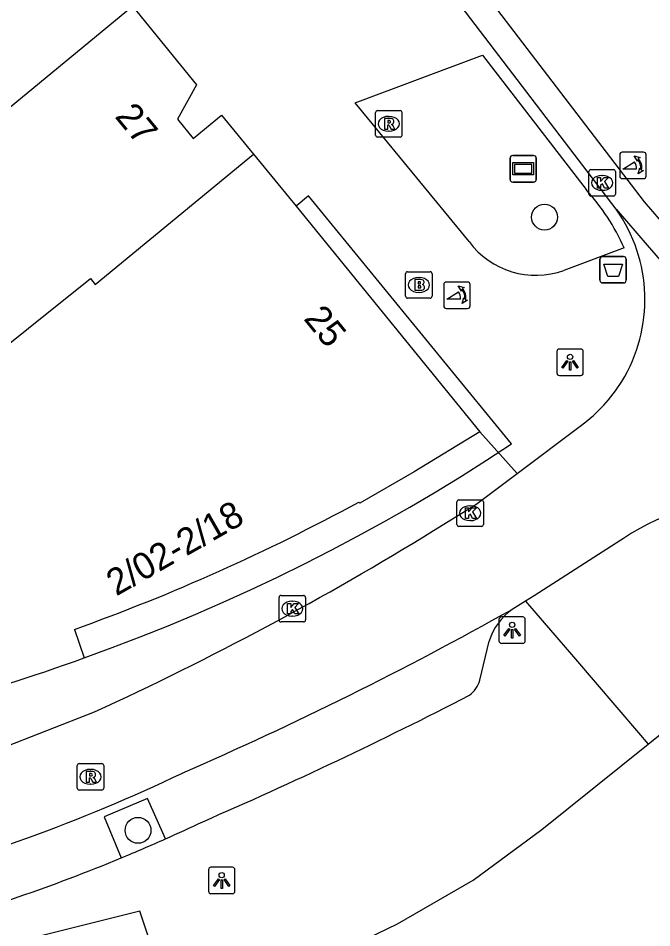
# Model space of a CAD drawing. Extents: x 160379 to 161131, y 383940 to 384849.
# Drawn here: x 160938.58 to 160962.52, y 384548.9 to 384583.25 of the extents above; entities that cross this region are included whole.
import ezdxf

# ---------------------------------------------------------------- set-up
doc = ezdxf.new("R2010")
doc.units = 0
for name, color, linetype in [('IMGEO_Afvalbak', 7, 'Continuous'), ('IMGEO_Boom', 7, 'Continuous'), ('IMGEO_Brandkraan', 7, 'Continuous'), ('IMGEO_Fietspad_gesloten', 7, 'Continuous'), ('IMGEO_Fietspad_open', 7, 'Continuous'), ('IMGEO_Kolk', 7, 'Continuous'), ('IMGEO_Lichtpunt', 7, 'Continuous'), ('IMGEO_Pand', 7, 'Continuous'), ('IMGEO_Pand_nummerreeks', 7, 'Continuous'), ('IMGEO_Pand_overbouw', 7, 'Continuous'), ('IMGEO_Parkeervlak_open', 7, 'Continuous'), ('IMGEO_Poller', 7, 'Continuous'), ('IMGEO_Reclamebord', 7, 'Continuous'), ('IMGEO_Rijbaan_lokaal_open', 7, 'Continuous'), ('IMGEO_Rioolput', 7, 'Continuous'), ('IMGEO_Voetpad_open', 7, 'Continuous')]:
    doc.layers.add(name, color=color, linetype=linetype)

msp = doc.modelspace()

# ---------------------------------------------------------------- linework, layer by layer
at = {"layer": 'IMGEO_Afvalbak'}
for p, q in [((160960.565, 384573.354), (160960.565, 384574.154)), ((160960.565, 384574.154), (160960.565, 384573.354)), ((160960.665, 384574.254), (160961.455, 384574.254)), ((160961.455, 384574.254), (160960.665, 384574.254)), ((160961.555, 384574.154), (160961.555, 384573.354)), ((160961.555, 384573.354), (160961.555, 384574.154)), ((160961.455, 384573.254), (160960.665, 384573.254)), ((160960.665, 384573.254), (160961.455, 384573.254))]:
    msp.add_line(p, q, dxfattribs=at)
msp.add_lwpolyline([(160960.708, 384573.968), (160961.412, 384573.968), (160961.263, 384573.498), (160960.857, 384573.498), (160960.708, 384573.968)], dxfattribs=at)
for centre, start, end in [((160960.665, 384574.154), 90, 180), ((160960.665, 384574.154), 90, 180), ((160961.455, 384574.154), 0, 90), ((160961.455, 384574.154), 360, 90), ((160960.665, 384573.354), 180, 270), ((160960.665, 384573.354), 180, 270), ((160961.455, 384573.354), 270, 0), ((160961.455, 384573.354), 270, 0)]:
    msp.add_arc(centre, 0.1, start, end, dxfattribs=at)
at = {"layer": 'IMGEO_Boom'}
for centre in [(160958.47, 384575.742), (160943.112, 384552.584)]:
    msp.add_circle(centre, 0.489, dxfattribs=at)
at = {"layer": 'IMGEO_Brandkraan'}
for p, q in [((160953.222, 384572.753), (160953.222, 384573.605)), ((160953.297, 384573.679), (160954.149, 384573.679)), ((160954.223, 384573.605), (160954.223, 384572.753)), ((160953.71, 384573.459), (160953.735, 384573.459)), ((160953.733, 384572.899), (160953.708, 384572.899)), ((160954.149, 384572.679), (160953.297, 384572.679))]:
    msp.add_line(p, q, dxfattribs=at)
for points in [[(160953.222, 384572.753), (160953.222, 384573.605)], [(160953.297, 384573.679), (160954.149, 384573.679)], [(160954.223, 384573.605), (160954.223, 384572.753)], [(160953.57, 384573.379), (160953.57, 384572.979), (160953.783, 384572.979)], [(160953.801, 384573.379), (160953.57, 384573.379)], [(160953.749, 384573.298), (160953.695, 384573.298), (160953.695, 384573.222)], [(160953.695, 384573.222), (160953.748, 384573.222)], [(160953.757, 384573.146), (160953.695, 384573.146), (160953.695, 384573.065)], [(160953.695, 384573.065), (160953.757, 384573.065)], [(160954.149, 384572.679), (160953.297, 384572.679)]]:
    msp.add_lwpolyline(points, dxfattribs=at)
for centre, radius, start, end in [((160953.299, 384573.603), 0.0765, 91.552, 178.448), ((160953.299, 384573.603), 0.0765, 91.552, 178.448), ((160954.147, 384573.603), 0.0765, 1.552, 88.448), ((160954.147, 384573.603), 0.0765, 1.552, 88.448), ((160953.75, 384573.26), 0.0379, 267.8285, 90.9355), ((160953.758, 384573.105), 0.0404, 269.8759, 90.5077), ((160953.805, 384573.234), 0.145, 59.4692, 91.5367), ((160953.83, 384573.281), 0.0922, 285.5137, 58.1501), ((160953.835, 384573.089), 0.105, 301.3115, 78.989), ((160953.789, 384573.23), 0.251, 268.6676, 293.5347), ((160953.299, 384572.755), 0.0765, 181.552, 268.448), ((160953.299, 384572.755), 0.0765, 181.552, 268.448), ((160954.147, 384572.755), 0.0765, 271.552, 358.448), ((160954.147, 384572.755), 0.0765, 271.552, 358.448)]:
    msp.add_arc(centre, radius, start, end, dxfattribs=at)
for centre, major_axis, ratio, start_param, end_param in [((160953.709, 384573.179), (-0.387, 0.002), 0.722429, 4.712389, 7.853982), ((160953.734, 384573.179), (-0.39, 0.002), 0.717154, 1.570796, 4.712389)]:
    msp.add_ellipse(centre, major_axis=major_axis, ratio=ratio, start_param=start_param, end_param=end_param, dxfattribs=at)
at = {"layer": 'IMGEO_Fietspad_gesloten'}
msp.add_lwpolyline([(160954.481, 384586.461), (160962.231, 384576.321), (160963.108, 384575.305), (160975.615, 384560.837)], dxfattribs=at)
at = {"layer": 'IMGEO_Fietspad_open'}
msp.add_lwpolyline([(160961.174, 384576.039), (160954.792, 384584.41)], dxfattribs=at)
at = {"layer": 'IMGEO_Kolk'}
for p, q in [((160960.146, 384576.607), (160960.146, 384577.459)), ((160960.221, 384577.533), (160961.073, 384577.533)), ((160960.634, 384577.313), (160960.659, 384577.313)), ((160961.147, 384577.459), (160961.147, 384576.607)), ((160960.657, 384576.753), (160960.632, 384576.753)), ((160961.073, 384576.533), (160960.221, 384576.533)), ((160955.159, 384564.134), (160955.159, 384564.986)), ((160955.234, 384565.06), (160956.086, 384565.06)), ((160956.16, 384564.986), (160956.16, 384564.134)), ((160955.647, 384564.84), (160955.672, 384564.84)), ((160955.67, 384564.28), (160955.645, 384564.28)), ((160956.086, 384564.06), (160955.234, 384564.06)), ((160948.514, 384561.454), (160949.366, 384561.454)), ((160948.439, 384560.528), (160948.439, 384561.38)), ((160948.927, 384561.234), (160948.952, 384561.234)), ((160949.44, 384561.38), (160949.44, 384560.528)), ((160949.366, 384560.454), (160948.514, 384560.454)), ((160948.95, 384560.674), (160948.925, 384560.674))]:
    msp.add_line(p, q, dxfattribs=at)
for points in [[(160960.146, 384576.607), (160960.146, 384577.459)], [(160960.221, 384577.533), (160961.073, 384577.533)], [(160961.147, 384577.459), (160961.147, 384576.607)], [(160960.467, 384577.233), (160960.59, 384577.233), (160960.59, 384577.082), (160960.72, 384577.233), (160960.884, 384577.233), (160960.738, 384577.082), (160960.891, 384576.833), (160960.739, 384576.833), (160960.654, 384576.997), (160960.59, 384576.93), (160960.59, 384576.833), (160960.467, 384576.833), (160960.467, 384577.233)], [(160961.073, 384576.533), (160960.221, 384576.533)], [(160955.159, 384564.134), (160955.159, 384564.986)], [(160955.234, 384565.06), (160956.086, 384565.06)], [(160956.16, 384564.986), (160956.16, 384564.134)], [(160955.48, 384564.76), (160955.603, 384564.76), (160955.603, 384564.609), (160955.733, 384564.76), (160955.897, 384564.76), (160955.751, 384564.609), (160955.904, 384564.36), (160955.752, 384564.36), (160955.667, 384564.524), (160955.603, 384564.457), (160955.603, 384564.36), (160955.48, 384564.36), (160955.48, 384564.76)], [(160956.086, 384564.06), (160955.234, 384564.06)], [(160948.514, 384561.454), (160949.366, 384561.454)], [(160948.439, 384560.528), (160948.439, 384561.38)], [(160948.76, 384561.154), (160948.883, 384561.154), (160948.883, 384561.003), (160949.013, 384561.154), (160949.177, 384561.154), (160949.031, 384561.003), (160949.184, 384560.754), (160949.032, 384560.754), (160948.947, 384560.918), (160948.883, 384560.851), (160948.883, 384560.754), (160948.76, 384560.754), (160948.76, 384561.154)], [(160949.44, 384561.38), (160949.44, 384560.528)], [(160949.366, 384560.454), (160948.514, 384560.454)]]:
    msp.add_lwpolyline(points, dxfattribs=at)
for centre, start, end in [((160960.223, 384577.457), 91.552, 178.448), ((160960.223, 384577.457), 91.552, 178.448), ((160961.071, 384577.457), 1.552, 88.448), ((160961.071, 384577.457), 1.552, 88.448), ((160960.223, 384576.609), 181.552, 268.448), ((160960.223, 384576.609), 181.552, 268.448), ((160961.071, 384576.609), 271.552, 358.448), ((160961.071, 384576.609), 271.552, 358.448), ((160955.236, 384564.984), 91.552, 178.448), ((160955.236, 384564.984), 91.552, 178.448), ((160956.084, 384564.984), 1.552, 88.448), ((160956.084, 384564.984), 1.552, 88.448), ((160955.236, 384564.136), 181.552, 268.448), ((160955.236, 384564.136), 181.552, 268.448), ((160956.084, 384564.136), 271.552, 358.448), ((160956.084, 384564.136), 271.552, 358.448), ((160948.516, 384561.378), 91.552, 178.448), ((160948.516, 384561.378), 91.552, 178.448), ((160949.364, 384561.378), 1.552, 88.448), ((160949.364, 384561.378), 1.552, 88.448), ((160948.516, 384560.53), 181.552, 268.448), ((160948.516, 384560.53), 181.552, 268.448), ((160949.364, 384560.53), 271.552, 358.448), ((160949.364, 384560.53), 271.552, 358.448)]:
    msp.add_arc(centre, 0.0765, start, end, dxfattribs=at)
for centre, major_axis, ratio, start_param, end_param in [((160960.633, 384577.033), (-0.387, 0.002), 0.722429, 4.712389, 7.853982), ((160960.658, 384577.033), (-0.39, 0.002), 0.717154, 1.570796, 4.712389), ((160955.646, 384564.56), (-0.387, 0.002), 0.722429, 4.712389, 7.853982), ((160955.671, 384564.56), (-0.39, 0.002), 0.717154, 1.570796, 4.712389), ((160948.926, 384560.954), (-0.387, 0.002), 0.722429, 4.712389, 7.853982), ((160948.951, 384560.954), (-0.39, 0.002), 0.717154, 1.570796, 4.712389)]:
    msp.add_ellipse(centre, major_axis=major_axis, ratio=ratio, start_param=start_param, end_param=end_param, dxfattribs=at)
at = {"layer": 'IMGEO_Lichtpunt'}
for p, q in [((160959.838, 384570.76), (160959.03, 384570.76)), ((160959.838, 384570.76), (160959.03, 384570.76)), ((160958.936, 384570.665), (160958.936, 384569.858)), ((160958.936, 384570.665), (160958.936, 384569.858)), ((160959.932, 384569.858), (160959.932, 384570.665)), ((160959.932, 384569.858), (160959.932, 384570.665)), ((160959.03, 384569.764), (160959.838, 384569.764)), ((160959.03, 384569.764), (160959.838, 384569.764)), ((160956.748, 384560.547), (160956.748, 384559.74)), ((160956.748, 384560.547), (160956.748, 384559.74)), ((160957.65, 384560.642), (160956.842, 384560.642)), ((160957.65, 384560.642), (160956.842, 384560.642)), ((160957.744, 384559.74), (160957.744, 384560.547)), ((160957.744, 384559.74), (160957.744, 384560.547)), ((160956.842, 384559.646), (160957.65, 384559.646)), ((160956.842, 384559.646), (160957.65, 384559.646)), ((160946.676, 384551.189), (160945.868, 384551.189)), ((160946.676, 384551.189), (160945.868, 384551.189)), ((160945.774, 384551.094), (160945.774, 384550.287)), ((160945.774, 384551.094), (160945.774, 384550.287)), ((160946.77, 384550.287), (160946.77, 384551.094)), ((160946.77, 384550.287), (160946.77, 384551.094)), ((160945.868, 384550.193), (160946.676, 384550.193)), ((160945.868, 384550.193), (160946.676, 384550.193))]:
    msp.add_line(p, q, dxfattribs=at)
for points in [[(160959.31, 384570.329), (160959.349, 384570.301), (160959.161, 384570.039), (160959.123, 384570.066), (160959.31, 384570.329)], [(160959.412, 384570.281), (160959.459, 384570.281), (160959.459, 384569.959), (160959.412, 384569.959), (160959.412, 384570.281)], [(160959.522, 384570.301), (160959.56, 384570.328), (160959.747, 384570.066), (160959.708, 384570.038), (160959.522, 384570.301)], [(160957.122, 384560.211), (160957.161, 384560.183), (160956.973, 384559.921), (160956.935, 384559.948), (160957.122, 384560.211)], [(160957.224, 384560.163), (160957.271, 384560.163), (160957.271, 384559.841), (160957.224, 384559.841), (160957.224, 384560.163)], [(160957.334, 384560.183), (160957.372, 384560.21), (160957.559, 384559.948), (160957.52, 384559.92), (160957.334, 384560.183)], [(160946.148, 384550.758), (160946.187, 384550.73), (160945.999, 384550.468), (160945.961, 384550.495), (160946.148, 384550.758)], [(160946.25, 384550.71), (160946.297, 384550.71), (160946.297, 384550.388), (160946.25, 384550.388), (160946.25, 384550.71)], [(160946.36, 384550.73), (160946.398, 384550.757), (160946.585, 384550.495), (160946.546, 384550.467), (160946.36, 384550.73)]]:
    msp.add_lwpolyline(points, dxfattribs=at)
for centre in [(160959.435, 384570.463), (160957.247, 384560.345), (160946.273, 384550.892)]:
    msp.add_circle(centre, 0.0994, dxfattribs=at)
for centre, start, end in [((160959.03, 384570.665), 90, 180), ((160959.03, 384570.665), 90, 180), ((160959.838, 384570.665), 0, 90), ((160959.838, 384570.665), 0, 90), ((160959.03, 384569.858), 180, 270), ((160959.03, 384569.858), 180, 270), ((160959.838, 384569.858), 270, 0), ((160959.838, 384569.858), 270, 360), ((160956.842, 384560.547), 90, 180), ((160956.842, 384560.547), 90, 180), ((160957.65, 384560.547), 0, 90), ((160957.65, 384560.547), 0, 90), ((160956.842, 384559.74), 180, 270), ((160956.842, 384559.74), 180, 270), ((160957.65, 384559.74), 270, 0), ((160957.65, 384559.74), 270, 360), ((160945.868, 384551.094), 90, 180), ((160945.868, 384551.094), 90, 180), ((160946.676, 384551.094), 0, 90), ((160946.676, 384551.094), 0, 90), ((160945.868, 384550.287), 180, 270), ((160945.868, 384550.287), 180, 270), ((160946.676, 384550.287), 270, 0), ((160946.676, 384550.287), 270, 360)]:
    msp.add_arc(centre, 0.0946, start, end, dxfattribs=at)
at = {"layer": 'IMGEO_Pand'}
for points in [[(160919.511, 384564.45), (160942.897, 384583.701)], [(160942.897, 384583.701), (160945.325, 384580.739), (160944.598, 384579.436), (160945.198, 384578.712), (160946.261, 384579.592), (160947.354, 384578.272), (160947.478, 384578.121)], [(160931.143, 384557.427), (160927.188, 384562.122), (160941.313, 384573.422), (160941.498, 384573.197), (160947.478, 384578.121)], [(160947.478, 384578.121), (160949.092, 384576.16), (160956.03, 384567.636)], [(160956.03, 384567.636), (160953.55, 384566.121), (160951.491, 384564.944), (160951.45, 384564.979)], [(160940.71, 384560.174), (160941.08, 384559.096)], [(160962.39, 384555.843), (160964.215, 384557.309), (160965.015, 384556.349), (160965.207, 384556.511), (160965.362, 384556.326), (160965.424, 384556.268), (160965.501, 384556.332), (160969.648, 384551.392)], [(160944.546, 384545.43), (160945.851, 384545.927), (160945.979, 384545.976), (160945.946, 384546.059), (160949.941, 384547.616), (160952.915, 384549.053), (160955.771, 384550.7), (160958.363, 384552.61), (160962.39, 384555.843)]]:
    msp.add_lwpolyline(points, dxfattribs=at)
for centre, radius, start, end in [((160915.172, 384631.66), 75.911, 289.65865, 298.54816), ((160916.423, 384627.011), 72.252, 284.95907, 289.95415)]:
    msp.add_arc(centre, radius, start, end, dxfattribs=at)
at = {"layer": 'IMGEO_Pand_overbouw'}
for points in [[(160941.08, 384559.096), (160942.141, 384559.483), (160943.196, 384559.886), (160944.246, 384560.306), (160945.29, 384560.742), (160946.328, 384561.194), (160947.359, 384561.661), (160948.383, 384562.145), (160949.4, 384562.644), (160950.409, 384563.159), (160951.41, 384563.688), (160952.403, 384564.233), (160953.387, 384564.793), (160954.362, 384565.367), (160955.327, 384565.956), (160956.283, 384566.559), (160957.228, 384567.176), (160949.548, 384576.543), (160949.092, 384576.16), (160956.03, 384567.636), (160953.55, 384566.121), (160951.491, 384564.944), (160951.45, 384564.979)], [(160940.71, 384560.174), (160941.08, 384559.096)]]:
    msp.add_lwpolyline(points, dxfattribs=at)
msp.add_arc((160915.172, 384631.66), 75.911, 289.65865, 298.54816, dxfattribs=at)
at = {"layer": 'IMGEO_Parkeervlak_open'}
msp.add_lwpolyline([(160944.153, 384552.264), (160943.476, 384553.79), (160941.829, 384553.09), (160942.475, 384551.541)], dxfattribs=at)
at = {"layer": 'IMGEO_Poller'}
for p, q in [((160961.311, 384578.097), (160961.311, 384577.29)), ((160961.311, 384578.097), (160961.311, 384577.29)), ((160962.213, 384578.192), (160961.405, 384578.192)), ((160962.213, 384578.192), (160961.405, 384578.192)), ((160962.307, 384577.29), (160962.307, 384578.097)), ((160962.307, 384577.29), (160962.307, 384578.097)), ((160961.405, 384577.195), (160962.213, 384577.195)), ((160961.405, 384577.195), (160962.213, 384577.195)), ((160954.663, 384573.195), (160954.663, 384572.388)), ((160954.663, 384573.195), (160954.663, 384572.388)), ((160955.565, 384573.29), (160954.757, 384573.29)), ((160955.565, 384573.29), (160954.757, 384573.29)), ((160955.659, 384572.388), (160955.659, 384573.195)), ((160955.659, 384572.388), (160955.659, 384573.195)), ((160954.757, 384572.293), (160955.565, 384572.293)), ((160954.757, 384572.293), (160955.565, 384572.293))]:
    msp.add_line(p, q, dxfattribs=at)
for points in [[(160961.99, 384577.921), (160961.978, 384577.848), (160961.853, 384578.053)], [(160961.853, 384578.053), (160962.084, 384577.987), (160962.013, 384577.955)], [(160961.946, 384577.548), (160961.433, 384577.548), (160961.863, 384577.823)], [(160962.006, 384577.376), (160962.072, 384577.607), (160962.102, 384577.539)], [(160962.138, 384577.512), (160962.21, 384577.501), (160962.006, 384577.376)], [(160955.342, 384573.019), (160955.33, 384572.946), (160955.205, 384573.151)], [(160955.205, 384573.151), (160955.436, 384573.085), (160955.365, 384573.053)], [(160955.298, 384572.646), (160954.785, 384572.646), (160955.215, 384572.921)], [(160955.358, 384572.474), (160955.424, 384572.705), (160955.454, 384572.637)], [(160955.49, 384572.61), (160955.562, 384572.599), (160955.358, 384572.474)]]:
    msp.add_lwpolyline(points, dxfattribs=at)
for centre, radius, start, end in [((160961.405, 384578.097), 0.0946, 90, 180), ((160961.405, 384578.097), 0.0946, 90, 180), ((160961.632, 384577.608), 0.516, 349.3569, 42.2912), ((160962.213, 384578.097), 0.0946, 0, 90), ((160962.213, 384578.097), 0.0946, 0, 90), ((160961.618, 384577.598), 0.332, 351.3247, 42.4854), ((160961.632, 384577.608), 0.476, 351.7527, 41.1691), ((160961.405, 384577.29), 0.0946, 180, 270), ((160961.405, 384577.29), 0.0946, 180, 270), ((160962.213, 384577.29), 0.0946, 270, 0), ((160962.213, 384577.29), 0.0946, 270, 0), ((160954.757, 384573.195), 0.0946, 90, 180), ((160954.757, 384573.195), 0.0946, 90, 180), ((160955.565, 384573.195), 0.0946, 0, 90), ((160955.565, 384573.195), 0.0946, 0, 90), ((160954.97, 384572.696), 0.332, 351.3247, 42.4854), ((160954.984, 384572.706), 0.476, 351.7527, 41.1691), ((160954.984, 384572.706), 0.516, 349.3569, 42.2912), ((160954.757, 384572.388), 0.0946, 180, 270), ((160954.757, 384572.388), 0.0946, 180, 270), ((160955.565, 384572.388), 0.0946, 270, 0), ((160955.565, 384572.388), 0.0946, 270, 0)]:
    msp.add_arc(centre, radius, start, end, dxfattribs=at)
at = {"layer": 'IMGEO_Reclamebord'}
for p, q in [((160957.167, 384577.166), (160957.167, 384577.966)), ((160957.167, 384577.966), (160957.167, 384577.166)), ((160957.267, 384578.066), (160958.057, 384578.066)), ((160958.057, 384578.066), (160957.267, 384578.066)), ((160958.157, 384577.966), (160958.157, 384577.166)), ((160958.157, 384577.166), (160958.157, 384577.966)), ((160958.057, 384577.066), (160957.267, 384577.066)), ((160957.267, 384577.066), (160958.057, 384577.066))]:
    msp.add_line(p, q, dxfattribs=at)
for points in [[(160957.268, 384577.798), (160958.056, 384577.798), (160958.056, 384577.334), (160957.268, 384577.334), (160957.268, 384577.798)], [(160957.333, 384577.733), (160957.333, 384577.399), (160957.991, 384577.399), (160957.991, 384577.733), (160957.333, 384577.733)]]:
    msp.add_lwpolyline(points, dxfattribs=at)
for centre, start, end in [((160957.267, 384577.966), 90, 180), ((160957.267, 384577.966), 90, 180), ((160958.057, 384577.966), 0, 90), ((160958.057, 384577.966), 360, 90), ((160957.267, 384577.166), 180, 270), ((160957.267, 384577.166), 180, 270), ((160958.057, 384577.166), 270, 0), ((160958.057, 384577.166), 270, 0)]:
    msp.add_arc(centre, 0.1, start, end, dxfattribs=at)
at = {"layer": 'IMGEO_Rijbaan_lokaal_open'}
for points in [[(160961.174, 384576.039), (160962.351, 384574.681), (160973.193, 384562.174)], [(160957.435, 384566.06), (160959.866, 384567.882)], [(160954.278, 384563.904), (160955.873, 384564.889), (160957.435, 384566.06)], [(160961.458, 384563.61), (160961.351, 384563.541), (160958.078, 384561.436), (160957.749, 384561.235)], [(160957.749, 384561.235), (160957.246, 384560.928)], [(160932.73, 384554.133), (160932.953, 384554.161), (160937.85, 384555.646), (160941.464, 384557.056)]]:
    msp.add_lwpolyline(points, dxfattribs=at)
for centre, radius, start, end in [((160956.371, 384572.626), 5.892, 328.3353, 35.3974), ((160956.374, 384572.623), 5.888, 306.3799, 328.3514), ((160966.452, 384556.116), 9.006, 53.0933, 123.6797), ((160892.212, 384664.63), 118.313, 294.60051, 301.64097), ((160889.187, 384682.475), 139.304, 293.52297, 299.24606), ((160917.593, 384611.535), 62.963, 283.99905, 295.58751)]:
    msp.add_arc(centre, radius, start, end, dxfattribs=at)
at = {"layer": 'IMGEO_Rioolput'}
for p, q in [((160952.084, 384578.838), (160952.084, 384579.69)), ((160952.159, 384579.764), (160953.011, 384579.764)), ((160953.085, 384579.69), (160953.085, 384578.838)), ((160952.572, 384579.544), (160952.597, 384579.544)), ((160952.595, 384578.984), (160952.57, 384578.984)), ((160953.011, 384578.764), (160952.159, 384578.764)), ((160940.814, 384554.18), (160940.814, 384555.032)), ((160940.889, 384555.106), (160941.741, 384555.106)), ((160941.815, 384555.032), (160941.815, 384554.18)), ((160941.302, 384554.886), (160941.327, 384554.886)), ((160941.325, 384554.326), (160941.3, 384554.326)), ((160941.741, 384554.106), (160940.889, 384554.106))]:
    msp.add_line(p, q, dxfattribs=at)
for points in [[(160952.084, 384578.838), (160952.084, 384579.69)], [(160952.159, 384579.764), (160953.011, 384579.764)], [(160953.085, 384579.69), (160953.085, 384578.838)], [(160952.673, 384579.462), (160952.421, 384579.464), (160952.421, 384579.064)], [(160952.599, 384579.383), (160952.545, 384579.383), (160952.545, 384579.302)], [(160952.421, 384579.064), (160952.545, 384579.064), (160952.545, 384579.226), (160952.556, 384579.226)], [(160952.545, 384579.302), (160952.597, 384579.302)], [(160952.603, 384579.197), (160952.674, 384579.064), (160952.814, 384579.064), (160952.749, 384579.19)], [(160953.011, 384578.764), (160952.159, 384578.764)], [(160940.814, 384554.18), (160940.814, 384555.032)], [(160940.889, 384555.106), (160941.741, 384555.106)], [(160941.815, 384555.032), (160941.815, 384554.18)], [(160941.403, 384554.804), (160941.151, 384554.806), (160941.151, 384554.406)], [(160941.329, 384554.725), (160941.275, 384554.725), (160941.275, 384554.644)], [(160941.275, 384554.644), (160941.327, 384554.644)], [(160941.151, 384554.406), (160941.275, 384554.406), (160941.275, 384554.568), (160941.286, 384554.568)], [(160941.333, 384554.539), (160941.404, 384554.406), (160941.544, 384554.406), (160941.479, 384554.532)], [(160941.741, 384554.106), (160940.889, 384554.106)]]:
    msp.add_lwpolyline(points, dxfattribs=at)
for centre, radius, start, end in [((160952.161, 384579.688), 0.0765, 91.552, 178.448), ((160952.161, 384579.688), 0.0765, 91.552, 178.448), ((160953.009, 384579.688), 0.0765, 1.552, 88.448), ((160953.009, 384579.688), 0.0765, 1.552, 88.448), ((160952.581, 384579.491), 0.19, 274.7715, 282.9687), ((160952.605, 384579.287), 0.0964, 77.0061, 93.1865), ((160952.619, 384579.344), 0.0378, 276.6634, 79.6772), ((160952.672, 384579.352), 0.109, 350.3612, 89.416), ((160952.67, 384579.352), 0.112, 277.5842, 350.9817), ((160952.555, 384579.173), 0.0533, 26.0293, 88.6989), ((160952.654, 384579.137), 0.108, 29.5134, 73.7905), ((160952.161, 384578.84), 0.0765, 181.552, 268.448), ((160952.161, 384578.84), 0.0765, 181.552, 268.448), ((160953.009, 384578.84), 0.0765, 271.552, 358.448), ((160953.009, 384578.84), 0.0765, 271.552, 358.448), ((160940.891, 384555.03), 0.0765, 91.552, 178.448), ((160940.891, 384555.03), 0.0765, 91.552, 178.448), ((160941.739, 384555.03), 0.0765, 1.552, 88.448), ((160941.739, 384555.03), 0.0765, 1.552, 88.448), ((160941.311, 384554.833), 0.19, 274.7715, 282.9687), ((160941.335, 384554.629), 0.0964, 77.0061, 93.1865), ((160941.349, 384554.686), 0.0378, 276.6634, 79.6772), ((160941.402, 384554.694), 0.109, 350.3612, 89.416), ((160941.4, 384554.694), 0.112, 277.5842, 350.9817), ((160941.384, 384554.479), 0.108, 29.5134, 73.7905), ((160941.285, 384554.515), 0.0533, 26.0293, 88.6989), ((160940.891, 384554.182), 0.0765, 181.552, 268.448), ((160940.891, 384554.182), 0.0765, 181.552, 268.448), ((160941.739, 384554.182), 0.0765, 271.552, 358.448), ((160941.739, 384554.182), 0.0765, 271.552, 358.448)]:
    msp.add_arc(centre, radius, start, end, dxfattribs=at)
for centre, major_axis, ratio, start_param, end_param in [((160952.571, 384579.264), (-0.387, 0.002), 0.722429, 4.712389, 7.853982), ((160952.596, 384579.264), (-0.39, 0.002), 0.717154, 1.570796, 4.712389), ((160941.301, 384554.606), (-0.387, 0.002), 0.722429, 4.712389, 7.853982), ((160941.326, 384554.606), (-0.39, 0.002), 0.717154, 1.570796, 4.712389)]:
    msp.add_ellipse(centre, major_axis=major_axis, ratio=ratio, start_param=start_param, end_param=end_param, dxfattribs=at)
at = {"layer": 'IMGEO_Voetpad_open'}
for points in [[(160955.618, 384574.816), (160951.32, 384580.054), (160956.129, 384581.861), (160960.038, 384576.782)], [(160961.475, 384574.576), (160959.204, 384573.727)], [(160956.03, 384567.636), (160957.435, 384566.06)], [(160957.749, 384561.235), (160959.56, 384559.131), (160962.022, 384556.27), (160962.39, 384555.843)], [(160956.031, 384558.258), (160956.372, 384559.729)], [(160944.546, 384545.43), (160943.175, 384549.536), (160904.542, 384539.859), (160904.435, 384539.832), (160904.525, 384539.418)]]:
    msp.add_lwpolyline(points, dxfattribs=at)
for centre, radius, start, end in [((160953.94, 384571.239), 8.241, 23.8892, 42.2717), ((160958.143, 384576.683), 3.141, 216.4812, 289.7338), ((160958.639, 384558.994), 2.383, 125.7725, 162.0478), ((160955.021, 384558.535), 1.047, 305.5584, 344.6585), ((160878.419, 384707.646), 168.673, 293.45542, 297.24231), ((160919.465, 384607.684), 60.671, 294.01151, 295.47147), ((160915.052, 384617.495), 71.428, 292.57693, 294.0426), ((160917.034, 384612.932), 66.454, 285.3412, 292.50995)]:
    msp.add_arc(centre, radius, start, end, dxfattribs=at)

# ---------------------------------------------------------------- texts
at = {"layer": 'IMGEO_Pand_nummerreeks'}
for s, rotation, p in [('27', 309.462, (160942.208, 384579.53)), ('25', 309.1434, (160949.34, 384571.895)), ('2/02-2/18', 29.7539, (160942.29, 384561.412))]:
    msp.add_text(s, height=1, rotation=rotation, dxfattribs=at).set_placement(p)

doc.saveas('drawing.dxf')
